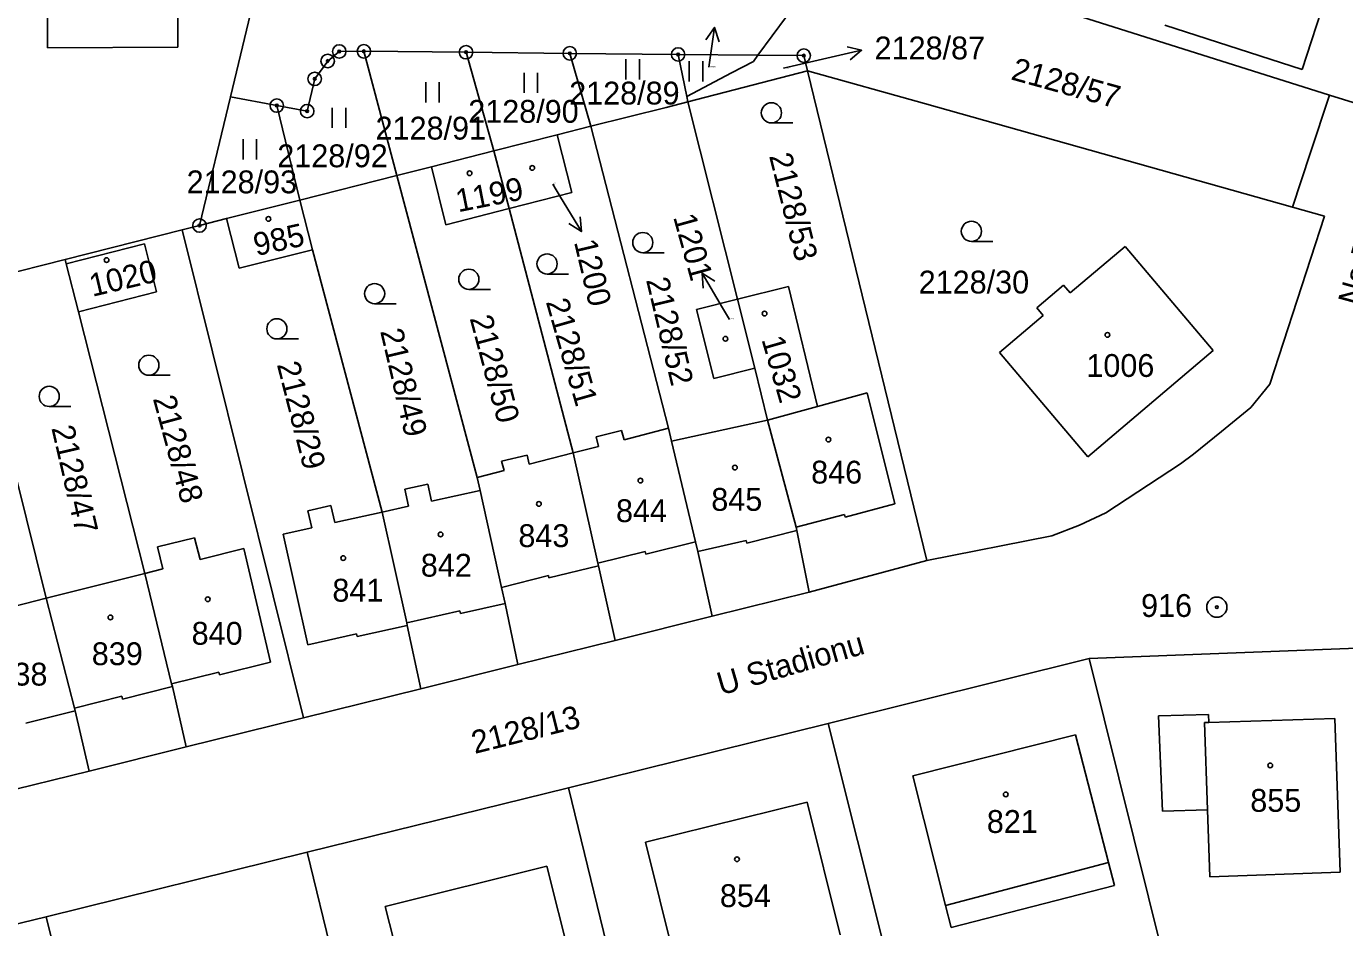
# Model space of a CAD drawing. Extents: x -763205 to -760228, y -1155311 to -1152844.
# Drawn here: x -762152.8 to -762054.7, y -1154581 to -1154513.9 of the extents above; entities that cross this region are included whole.
import ezdxf

# ---------------------------------------------------------------- set-up
doc = ezdxf.new("R2010")
doc.units = 0
for name, color, linetype in [('Vrstva 1', 7, 'Continuous'), ('Vrstva 15', 7, 'Continuous'), ('Vrstva 16', 7, 'Continuous'), ('Vrstva 17', 7, 'Continuous'), ('Vrstva 18', 7, 'Continuous'), ('Vrstva 19', 7, 'Continuous'), ('Vrstva 24', 7, 'Continuous'), ('Vrstva 25', 7, 'Continuous'), ('Vrstva 4', 7, 'Continuous')]:
    doc.layers.add(name, color=color, linetype=linetype)

msp = doc.modelspace()

# ---------------------------------------------------------------- linework, layer by layer
at = {"layer": 'Vrstva 1'}
for p, q in [((-762134.73, -1154507.31), (-762137.57, -1154519.12)), ((-762087.46, -1154508.96), (-762055.81, -1154518.98)), ((-762057.84, -1154517.08), (-762055.05, -1154508.47)), ((-762141.48, -1154515.42), (-762141.49, -1154510.22)), ((-762151.19, -1154510.48), (-762151.18, -1154515.45)), ((-762094.58, -1154510.88), (-762098.32, -1154516.01)), ((-762068.05, -1154513.78), (-762057.84, -1154517.08)), ((-762151.18, -1154515.45), (-762141.48, -1154515.42)), ((-762130.33, -1154516.44), (-762129.47, -1154515.73)), ((-762129.47, -1154515.73), (-762127.64, -1154515.72)), ((-762127.64, -1154515.72), (-762125.2, -1154524.96)), ((-762127.64, -1154515.72), (-762120.04, -1154515.79)), ((-762120.04, -1154515.79), (-762117.97, -1154523.13)), ((-762112.32, -1154515.87), (-762120.04, -1154515.79)), ((-762110.75, -1154521.3), (-762112.32, -1154515.87)), ((-762112.32, -1154515.87), (-762104.26, -1154515.95)), ((-762098.32, -1154516.01), (-762104.26, -1154515.95)), ((-762104.26, -1154515.95), (-762103.61, -1154519.08)), ((-762098.32, -1154516.01), (-762098.66, -1154516.47)), ((-762098.32, -1154516.01), (-762094.91, -1154516.04)), ((-762094.91, -1154516.04), (-762094.64, -1154517.17)), ((-762131.3, -1154517.77), (-762130.33, -1154516.44)), ((-762100.28, -1154517.33), (-762098.66, -1154516.47)), ((-762131.86, -1154520.17), (-762131.3, -1154517.77)), ((-762103.61, -1154519.08), (-762100.28, -1154517.33)), ((-762103.53, -1154519.47), (-762094.64, -1154517.17)), ((-762094.64, -1154517.17), (-762085.94, -1154519.61)), ((-762094.64, -1154517.17), (-762085.76, -1154553.64)), ((-762137.57, -1154519.12), (-762139.87, -1154528.69)), ((-762137.57, -1154519.12), (-762134.12, -1154519.76)), ((-762103.61, -1154519.08), (-762103.53, -1154519.47)), ((-762057.24, -1154523.32), (-762055.81, -1154518.98)), ((-762055.81, -1154518.98), (-762053.72, -1154519.64)), ((-762134.12, -1154519.76), (-762131.86, -1154520.17)), ((-762132.41, -1154526.79), (-762134.12, -1154519.76)), ((-762110.75, -1154521.3), (-762105.16, -1154519.9)), ((-762105.16, -1154519.9), (-762103.53, -1154519.47)), ((-762103.53, -1154519.47), (-762099.85, -1154534.18)), ((-762085.94, -1154519.61), (-762058.54, -1154527.31)), ((-762117.97, -1154523.13), (-762113.25, -1154521.93)), ((-762113.25, -1154521.93), (-762110.75, -1154521.3)), ((-762113.25, -1154521.93), (-762112.16, -1154526.24)), ((-762110.75, -1154521.3), (-762104.98, -1154543.78)), ((-762122.62, -1154524.31), (-762117.97, -1154523.13)), ((-762117.97, -1154523.13), (-762116.84, -1154527.43)), ((-762058.54, -1154527.31), (-762057.24, -1154523.32)), ((-762132.41, -1154526.79), (-762125.2, -1154524.96)), ((-762125.2, -1154524.96), (-762122.62, -1154524.31)), ((-762125.2, -1154524.96), (-762119.21, -1154547.45)), ((-762122.62, -1154524.31), (-762121.53, -1154528.63)), ((-762137.86, -1154528.17), (-762132.41, -1154526.79)), ((-762132.41, -1154526.79), (-762131.47, -1154530.5)), ((-762116.84, -1154527.43), (-762112.16, -1154526.24)), ((-762121.53, -1154528.63), (-762116.84, -1154527.43)), ((-762116.84, -1154527.43), (-762112.06, -1154545.61)), ((-762058.54, -1154527.31), (-762056.16, -1154527.98)), ((-762141.15, -1154529.01), (-762139.87, -1154528.69)), ((-762139.87, -1154528.69), (-762137.86, -1154528.17)), ((-762137.86, -1154528.17), (-762136.92, -1154531.87)), ((-762060.23, -1154540.51), (-762056.16, -1154527.98)), ((-762149.86, -1154531.21), (-762141.15, -1154529.01)), ((-762141.15, -1154529.01), (-762132.14, -1154565.34)), ((-762149.78, -1154531.54), (-762143.96, -1154530.06)), ((-762143.96, -1154530.06), (-762143.07, -1154533.63)), ((-762136.92, -1154531.87), (-762131.47, -1154530.5)), ((-762131.47, -1154530.5), (-762126.29, -1154550.03)), ((-762075.1, -1154533.7), (-762071, -1154530.24)), ((-762071, -1154530.24), (-762064.45, -1154537.99)), ((-762157.09, -1154533.04), (-762149.86, -1154531.21)), ((-762149.86, -1154531.21), (-762149.78, -1154531.54)), ((-762149.78, -1154531.54), (-762148.87, -1154535.11)), ((-762157.09, -1154533.04), (-762151.28, -1154556.44)), ((-762148.87, -1154535.11), (-762143.07, -1154533.63)), ((-762099.85, -1154534.18), (-762096.05, -1154533.23)), ((-762096.05, -1154533.23), (-762093.9, -1154542.17)), ((-762077.58, -1154534.81), (-762075.58, -1154533.13)), ((-762075.58, -1154533.13), (-762075.1, -1154533.7)), ((-762102.89, -1154534.94), (-762099.85, -1154534.18)), ((-762099.85, -1154534.18), (-762098.56, -1154539.32)), ((-762077.58, -1154534.81), (-762077.09, -1154535.39)), ((-762148.87, -1154535.11), (-762143.93, -1154554.59)), ((-762102.89, -1154534.94), (-762101.6, -1154540.08)), ((-762080.35, -1154538.14), (-762077.09, -1154535.39)), ((-762080.35, -1154538.14), (-762073.79, -1154545.91)), ((-762073.79, -1154545.91), (-762064.45, -1154537.99)), ((-762101.6, -1154540.08), (-762098.56, -1154539.32)), ((-762098.56, -1154539.32), (-762097.6, -1154543.18)), ((-762061.64, -1154542.24), (-762060.23, -1154540.51)), ((-762093.9, -1154542.17), (-762090.19, -1154541.15)), ((-762090.19, -1154541.15), (-762088.14, -1154549.42)), ((-762097.6, -1154543.18), (-762093.9, -1154542.17)), ((-762063.83, -1154544.02), (-762061.64, -1154542.24)), ((-762104.76, -1154544.74), (-762097.6, -1154543.18)), ((-762097.6, -1154543.18), (-762095.49, -1154551.15)), ((-762110.36, -1154544.43), (-762108.47, -1154543.94)), ((-762110.36, -1154544.43), (-762110.18, -1154545.13)), ((-762108.47, -1154543.94), (-762108.28, -1154544.64)), ((-762108.28, -1154544.64), (-762104.98, -1154543.78)), ((-762104.98, -1154543.78), (-762104.76, -1154544.74)), ((-762065.91, -1154545.72), (-762063.83, -1154544.02)), ((-762112.06, -1154545.61), (-762110.18, -1154545.13)), ((-762104.76, -1154544.74), (-762102.97, -1154552.25)), ((-762117.39, -1154546.24), (-762115.5, -1154545.79)), ((-762117.39, -1154546.24), (-762117.21, -1154546.93)), ((-762115.5, -1154545.79), (-762115.34, -1154546.45)), ((-762115.34, -1154546.45), (-762112.06, -1154545.61)), ((-762112.06, -1154545.61), (-762110.24, -1154553.83)), ((-762072.45, -1154550.07), (-762066.88, -1154546.44)), ((-762066.88, -1154546.44), (-762065.91, -1154545.72)), ((-762119.21, -1154547.45), (-762117.21, -1154546.93)), ((-762119.21, -1154547.45), (-762119, -1154548.41)), ((-762124.59, -1154548.31), (-762122.89, -1154547.94)), ((-762124.59, -1154548.31), (-762124.31, -1154549.59)), ((-762122.89, -1154547.94), (-762122.61, -1154549.21)), ((-762122.61, -1154549.21), (-762119, -1154548.41)), ((-762119, -1154548.41), (-762117.39, -1154555.64)), ((-762091.84, -1154550.4), (-762088.14, -1154549.42)), ((-762131.8, -1154549.93), (-762130.1, -1154549.54)), ((-762131.8, -1154549.93), (-762131.52, -1154551.19)), ((-762130.1, -1154549.54), (-762129.81, -1154550.81)), ((-762129.81, -1154550.81), (-762126.29, -1154550.03)), ((-762126.29, -1154550.03), (-762124.31, -1154549.59)), ((-762126.29, -1154550.03), (-762124.45, -1154558.26)), ((-762095.49, -1154551.15), (-762091.89, -1154550.2)), ((-762091.89, -1154550.2), (-762091.84, -1154550.4)), ((-762074.4, -1154551), (-762072.45, -1154550.07)), ((-762133.65, -1154551.66), (-762131.52, -1154551.19)), ((-762095.49, -1154551.15), (-762095.42, -1154551.39)), ((-762095.42, -1154551.39), (-762094.5, -1154555.99)), ((-762076.45, -1154551.79), (-762074.4, -1154551)), ((-762142.99, -1154552.61), (-762140.24, -1154551.93)), ((-762140.24, -1154551.93), (-762139.83, -1154553.56)), ((-762133.65, -1154551.66), (-762131.8, -1154559.9)), ((-762102.97, -1154552.25), (-762102.8, -1154552.96)), ((-762085.76, -1154553.64), (-762076.45, -1154551.79)), ((-762142.99, -1154552.61), (-762142.59, -1154554.25)), ((-762139.83, -1154553.56), (-762136.58, -1154552.74)), ((-762136.58, -1154552.74), (-762134.58, -1154561.2)), ((-762102.8, -1154552.96), (-762101.73, -1154557.78)), ((-762143.93, -1154554.59), (-762142.59, -1154554.25)), ((-762110.24, -1154553.83), (-762110.19, -1154554.02)), ((-762110.19, -1154554.02), (-762108.95, -1154559.58)), ((-762094.5, -1154555.99), (-762085.76, -1154553.64)), ((-762151.28, -1154556.44), (-762143.93, -1154554.59)), ((-762143.93, -1154554.59), (-762141.94, -1154562.82)), ((-762117.39, -1154555.64), (-762117.12, -1154556.83)), ((-762101.73, -1154557.78), (-762094.5, -1154555.99)), ((-762154.54, -1154557.27), (-762151.28, -1154556.44)), ((-762151.28, -1154556.44), (-762149.18, -1154564.62)), ((-762117.12, -1154556.83), (-762116.18, -1154561.37)), ((-762124.45, -1154558.26), (-762124.41, -1154558.46)), ((-762108.95, -1154559.58), (-762101.73, -1154557.78)), ((-762131.8, -1154559.9), (-762128.2, -1154559.09)), ((-762128.2, -1154559.09), (-762128.15, -1154559.29)), ((-762128.15, -1154559.29), (-762124.41, -1154558.46)), ((-762124.41, -1154558.46), (-762123.4, -1154563.17)), ((-762116.18, -1154561.37), (-762108.95, -1154559.58)), ((-762073.67, -1154560.92), (-762047.13, -1154559.9)), ((-762138.37, -1154562.14), (-762134.58, -1154561.2)), ((-762093.09, -1154565.76), (-762073.67, -1154560.92)), ((-762073.67, -1154560.92), (-762066.09, -1154591.52)), ((-762141.94, -1154562.82), (-762138.42, -1154561.94)), ((-762138.42, -1154561.94), (-762138.37, -1154562.14)), ((-762123.4, -1154563.17), (-762116.18, -1154561.37)), ((-762141.94, -1154562.82), (-762141.89, -1154563.01)), ((-762141.89, -1154563.01), (-762140.87, -1154567.51)), ((-762132.14, -1154565.34), (-762123.4, -1154563.17)), ((-762149.18, -1154564.62), (-762149.13, -1154564.81)), ((-762149.13, -1154564.81), (-762148.09, -1154569.31)), ((-762140.87, -1154567.51), (-762132.14, -1154565.34)), ((-762112.42, -1154570.56), (-762093.09, -1154565.76)), ((-762093.09, -1154565.76), (-762087.78, -1154587)), ((-762065.1, -1154565.69), (-762064.88, -1154572.18)), ((-762065.1, -1154565.69), (-762064.77, -1154565.69)), ((-762064.77, -1154565.69), (-762055.4, -1154565.4)), ((-762055.4, -1154565.4), (-762055.01, -1154576.84)), ((-762086.81, -1154569.66), (-762074.69, -1154566.6)), ((-762074.69, -1154566.6), (-762072.24, -1154576.11)), ((-762148.09, -1154569.31), (-762140.87, -1154567.51)), ((-762155.32, -1154571.1), (-762148.09, -1154569.31)), ((-762086.81, -1154569.66), (-762084.36, -1154579.31)), ((-762131.87, -1154575.35), (-762112.42, -1154570.56)), ((-762112.42, -1154570.56), (-762105.31, -1154599.64)), ((-762106.69, -1154574.61), (-762094.67, -1154571.61)), ((-762094.67, -1154571.61), (-762092.2, -1154581.49)), ((-762064.88, -1154572.18), (-762064.71, -1154577.17)), ((-762106.69, -1154574.61), (-762104.25, -1154584.38)), ((-762151.27, -1154580.15), (-762131.87, -1154575.35)), ((-762131.87, -1154575.35), (-762124.68, -1154604.46)), ((-762126.06, -1154579.4), (-762114.02, -1154576.39)), ((-762114.02, -1154576.39), (-762111.56, -1154586.19)), ((-762072.24, -1154576.11), (-762071.8, -1154577.83)), ((-762064.71, -1154577.17), (-762055.01, -1154576.84)), ((-762083.94, -1154580.96), (-762071.8, -1154577.83)), ((-762126.06, -1154579.4), (-762123.52, -1154589.39)), ((-762084.36, -1154579.31), (-762083.94, -1154580.96)), ((-762170.67, -1154584.94), (-762151.27, -1154580.15)), ((-762151.27, -1154580.15), (-762144.08, -1154609.25))]:
    msp.add_line(p, q, dxfattribs=at)
at = {"layer": 'Vrstva 16'}
for p, q in [((-762101.555, -1154513.94), (-762101.98, -1154516.91)), ((-762090.606, -1154515.639), (-762093.53, -1154516.31)), ((-762096.43, -1154516.98), (-762093.53, -1154516.31)), ((-762113.59, -1154525.61), (-762113.01, -1154526.58)), ((-762111.454, -1154529.145), (-762113.01, -1154526.58)), ((-762102.477, -1154532.228), (-762100.95, -1154534.81)), ((-762100.44, -1154535.68), (-762100.95, -1154534.81))]:
    msp.add_line(p, q, dxfattribs=at)
for points in [[(-762102.192, -1154514.859), (-762101.555, -1154513.94), (-762101.202, -1154515.001)], [(-762091.693, -1154515.375), (-762090.606, -1154515.639), (-762091.469, -1154516.35)], [(-762111.545, -1154528.03), (-762111.454, -1154529.145), (-762112.4, -1154528.549)], [(-762102.398, -1154533.343), (-762102.477, -1154532.228), (-762101.538, -1154532.834)]]:
    msp.add_lwpolyline(points, dxfattribs=at)
at = {"layer": 'Vrstva 24'}
for centre, radius in [((-762130.33, -1154516.44), 0.5), ((-762129.47, -1154515.73), 0.5), ((-762129.47, -1154515.73), 0.1), ((-762127.64, -1154515.72), 0.5), ((-762127.64, -1154515.72), 0.1), ((-762120.04, -1154515.79), 0.5), ((-762120.04, -1154515.79), 0.1), ((-762112.32, -1154515.87), 0.5), ((-762112.32, -1154515.87), 0.1), ((-762104.26, -1154515.95), 0.5), ((-762104.26, -1154515.95), 0.1), ((-762094.91, -1154516.04), 0.5), ((-762094.91, -1154516.04), 0.1), ((-762130.33, -1154516.44), 0.1), ((-762131.3, -1154517.77), 0.5), ((-762131.3, -1154517.77), 0.1), ((-762134.12, -1154519.76), 0.5), ((-762134.12, -1154519.76), 0.1), ((-762131.86, -1154520.17), 0.5), ((-762131.86, -1154520.17), 0.1), ((-762139.87, -1154528.69), 0.5), ((-762139.87, -1154528.69), 0.1), ((-762064.18, -1154557.1), 0.75), ((-762064.18, -1154557.1), 0.1)]:
    msp.add_circle(centre, radius, dxfattribs=at)
at = {"layer": 'Vrstva 25'}
for p, q in [((-762108.14, -1154517.81), (-762108.14, -1154516.31)), ((-762107.14, -1154517.81), (-762107.14, -1154516.31)), ((-762103.43, -1154517.96), (-762103.43, -1154516.46)), ((-762102.43, -1154517.96), (-762102.43, -1154516.46)), ((-762123.04, -1154519.52), (-762123.04, -1154518.02)), ((-762122.04, -1154519.52), (-762122.04, -1154518.02)), ((-762115.71, -1154518.81), (-762115.71, -1154517.31)), ((-762114.71, -1154518.81), (-762114.71, -1154517.31)), ((-762129.99, -1154521.42), (-762129.99, -1154519.92)), ((-762128.99, -1154521.42), (-762128.99, -1154519.92)), ((-762097.32, -1154521.05), (-762095.72, -1154521.05)), ((-762136.63, -1154523.77), (-762136.63, -1154522.27)), ((-762135.63, -1154523.77), (-762135.63, -1154522.27)), ((-762082.44, -1154529.87), (-762080.84, -1154529.87)), ((-762106.89, -1154530.71), (-762105.29, -1154530.71)), ((-762114.01, -1154532.3), (-762112.41, -1154532.3)), ((-762119.83, -1154533.44), (-762118.23, -1154533.44)), ((-762126.84, -1154534.51), (-762125.24, -1154534.51)), ((-762134.11, -1154537.13), (-762132.51, -1154537.13)), ((-762143.64, -1154539.84), (-762142.04, -1154539.84)), ((-762151.05, -1154542.16), (-762149.45, -1154542.16))]:
    msp.add_line(p, q, dxfattribs=at)
for centre, radius in [((-762097.32, -1154520.3), 0.75), ((-762119.78, -1154524.8), 0.175), ((-762115.11, -1154524.4), 0.175), ((-762134.74, -1154528.2), 0.175), ((-762082.44, -1154529.12), 0.75), ((-762106.89, -1154529.96), 0.75), ((-762114.01, -1154531.55), 0.75), ((-762146.78, -1154531.26), 0.175), ((-762119.83, -1154532.69), 0.75), ((-762126.84, -1154533.76), 0.75), ((-762134.11, -1154536.38), 0.75), ((-762097.83, -1154535.24), 0.175), ((-762072.32, -1154536.83), 0.175), ((-762100.74, -1154537.12), 0.175), ((-762143.64, -1154539.09), 0.75), ((-762151.05, -1154541.41), 0.75), ((-762093.08, -1154544.62), 0.175), ((-762100.04, -1154546.71), 0.175), ((-762107.07, -1154547.68), 0.175), ((-762114.62, -1154549.42), 0.175), ((-762121.93, -1154551.69), 0.175), ((-762129.18, -1154553.45), 0.175), ((-762139.26, -1154556.51), 0.175), ((-762146.5, -1154557.87), 0.175), ((-762060.21, -1154568.88), 0.175), ((-762079.88, -1154571.04), 0.175), ((-762099.88, -1154575.87), 0.175)]:
    msp.add_circle(centre, radius, dxfattribs=at)
at = {"layer": 'Vrstva 4'}
for p, q in [((-762099.14, -1154552.33), (-762095.42, -1154551.39)), ((-762106.67, -1154553.16), (-762102.97, -1154552.25)), ((-762102.8, -1154552.96), (-762099.19, -1154552.13)), ((-762099.19, -1154552.13), (-762099.14, -1154552.33)), ((-762110.24, -1154553.83), (-762106.71, -1154552.96)), ((-762106.71, -1154552.96), (-762106.67, -1154553.16)), ((-762113.87, -1154554.93), (-762110.19, -1154554.02)), ((-762117.39, -1154555.64), (-762113.91, -1154554.74)), ((-762113.91, -1154554.74), (-762113.87, -1154554.93)), ((-762120.45, -1154557.57), (-762117.12, -1154556.83)), ((-762124.45, -1154558.26), (-762120.5, -1154557.38)), ((-762120.5, -1154557.38), (-762120.45, -1154557.57)), ((-762145.6, -1154563.94), (-762141.89, -1154563.01)), ((-762149.18, -1154564.62), (-762145.65, -1154563.74)), ((-762145.65, -1154563.74), (-762145.6, -1154563.94)), ((-762152.79, -1154565.73), (-762149.13, -1154564.81)), ((-762068.51, -1154565.19), (-762064.79, -1154565.09)), ((-762068.51, -1154565.19), (-762068.23, -1154572.29)), ((-762064.79, -1154565.09), (-762064.77, -1154565.69)), ((-762068.23, -1154572.29), (-762064.88, -1154572.18)), ((-762084.36, -1154579.31), (-762072.24, -1154576.11))]:
    msp.add_line(p, q, dxfattribs=at)

# ---------------------------------------------------------------- texts
at = {"layer": 'Vrstva 15'}
for s, rotation, p in [('Na Pláništích', 74.54181, (-762053.555, -1154534.756)), ('U Stadionu', 16.21471, (-762101.067, -1154563.68))]:
    msp.add_text(s, height=1.7, rotation=rotation, dxfattribs=at).set_placement(p)
at = {"layer": 'Vrstva 16'}
msp.add_text('2128/87', height=1.7, dxfattribs=at).set_placement((-762089.643, -1154516.32))
for s, rotation, p in [('1201', 285.50487, (-762104.638, -1154528.054)), ('1200', 283.27033, (-762112.014, -1154529.912))]:
    msp.add_text(s, height=1.7, rotation=rotation, dxfattribs=at).set_placement(p)
at = {"layer": 'Vrstva 17'}
msp.add_text('916', height=1.7, dxfattribs=at).set_placement((-762069.819, -1154557.83))
at = {"layer": 'Vrstva 18'}
for s, height, p in [('2128/88', 0.1, (-762101.966, -1154516.91)), ('2128/87', 0.1, (-762096.416, -1154516.98)), ('2128/89', 1.7, (-762112.365, -1154519.68)), ('2128/90', 1.7, (-762119.875, -1154521.04)), ('2128/91', 1.7, (-762126.77, -1154522.29)), ('2128/92', 1.7, (-762134.081, -1154524.35)), ('2128/93', 1.7, (-762140.825, -1154526.29)), ('2128/30', 1.7, (-762086.363, -1154533.75))]:
    msp.add_text(s, height=height, dxfattribs=at).set_placement(p)
for s, rotation, p in [('2128/57', 344.46223, (-762079.571, -1154517.794)), ('2128/53', 284.18707, (-762097.502, -1154523.5)), ('2128/52', 283.44222, (-762106.655, -1154532.741)), ('2128/51', 286.07783, (-762114.114, -1154534.368)), ('2128/50', 284.98921, (-762119.779, -1154535.589)), ('2128/49', 283.27033, (-762126.436, -1154536.551)), ('2128/29', 284.30166, (-762134.121, -1154539.03)), ('2128/48', 285.21839, (-762143.348, -1154541.569)), ('2128/47', 283.04115, (-762150.896, -1154543.761)), ('2128/13', 14.09476, (-762119.39, -1154568.032))]:
    msp.add_text(s, height=1.7, rotation=rotation, dxfattribs=at).set_placement(p)
at = {"layer": 'Vrstva 19'}
for s, rotation, p in [('1199', 11.11538, (-762120.625, -1154527.704)), ('985', 12.37589, (-762135.648, -1154530.969)), ('1020', 13.23533, (-762147.838, -1154534)), ('1032', 286.19242, (-762098.07, -1154537.167))]:
    msp.add_text(s, height=1.7, rotation=rotation, dxfattribs=at).set_placement(p)
for s, height, p in [('1200', 0.1, (-762113.567, -1154525.61)), ('1201', 0.1, (-762100.417, -1154535.68)), ('1006', 1.7, (-762073.887, -1154539.96)), ('846', 1.7, (-762094.363, -1154547.9)), ('845', 1.7, (-762101.793, -1154549.93)), ('844', 1.7, (-762108.883, -1154550.77)), ('843', 1.7, (-762116.143, -1154552.63)), ('842', 1.7, (-762123.403, -1154554.83)), ('841', 1.7, (-762129.983, -1154556.69)), ('840', 1.7, (-762140.453, -1154559.9)), ('839', 1.7, (-762147.883, -1154561.42)), ('838', 1.7, (-762154.973, -1154562.94)), ('855', 1.7, (-762061.693, -1154572.34)), ('821', 1.7, (-762081.293, -1154573.91)), ('854', 1.7, (-762101.153, -1154579.43))]:
    msp.add_text(s, height=height, dxfattribs=at).set_placement(p)

doc.saveas('drawing.dxf')
